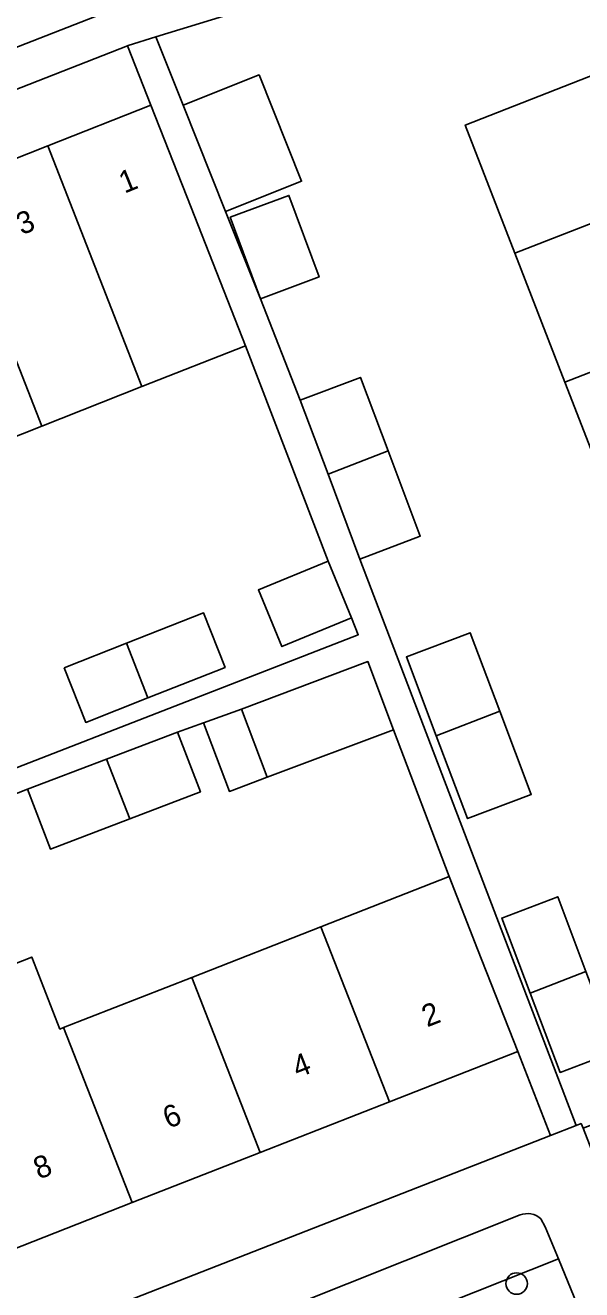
# Model space of a CAD drawing. Extents: x 159680 to 160786, y 387323 to 388340.
# Drawn here: x 160090.6 to 160115.9, y 387907.8 to 387965.3 of the extents above; entities that cross this region are included whole.
import ezdxf

# ---------------------------------------------------------------- set-up
doc = ezdxf.new("R2010")
doc.units = 0
for name, color, linetype in [('IMGEO_Boom', 7, 'Continuous'), ('IMGEO_Erf', 7, 'Continuous'), ('IMGEO_Groenvoorziening', 7, 'Continuous'), ('IMGEO_Pand', 7, 'Continuous'), ('IMGEO_Pand_nummerreeks', 7, 'Continuous'), ('IMGEO_Parkeervlak_open', 7, 'Continuous'), ('IMGEO_Voetpad_open', 7, 'Continuous')]:
    doc.layers.add(name, color=color, linetype=linetype)

msp = doc.modelspace()

# ---------------------------------------------------------------- linework, layer by layer
at = {"layer": 'IMGEO_Boom'}
msp.add_circle((160112.964, 387908.102), 0.489, dxfattribs=at)
at = {"layer": 'IMGEO_Erf'}
for points in [[(160117.173, 387970.931), (160116.204, 387970.698), (160110.655, 387969.121), (160096.541, 387964.792), (160097.787, 387961.694), (160101.244, 387963.071), (160103.173, 387958.229), (160099.716, 387956.852), (160101.306, 387952.888), (160103.114, 387948.275), (160105.857, 387949.308), (160107.114, 387945.971), (160108.578, 387942.084), (160105.834, 387941.051), (160115.683, 387915.296), (160115.897, 387915.38), (160116.002, 387915.162), (160118.459, 387916.115), (160119.792, 387912.679), (160117.335, 387911.726), (160118.086, 387909.722), (160118.757, 387907.847), (160120.676, 387908.594), (160140.13, 387916.234)], [(160087.059, 387958.042), (160091.626, 387959.841), (160096.317, 387961.689), (160095.257, 387964.396), (160062.822, 387951.706)], [(160101.212, 387939.647), (160104.386, 387940.96), (160100.625, 387950.752), (160095.91, 387948.895), (160091.343, 387947.096), (160086.776, 387945.297), (160082.208, 387943.497), (160077.641, 387941.698), (160073.073, 387939.899), (160068.506, 387938.1), (160063.938, 387936.3), (160059.372, 387934.502), (160060.169, 387932.466), (160055.742, 387930.723), (160056.077, 387929.871)], [(160055.414, 387928.275), (160053.456, 387927.503), (160056.91, 387918.63), (160105.753, 387937.608), (160105.454, 387938.379), (160102.28, 387937.066), (160101.212, 387939.647)], [(160085.049, 387920.659), (160090.892, 387922.947), (160092.173, 387919.677), (160092.341, 387919.743), (160098.172, 387922.026), (160104.059, 387924.33), (160109.889, 387926.613), (160107.355, 387933.284), (160101.609, 387931.13), (160099.887, 387930.484), (160098.716, 387933.609), (160097.53, 387933.184), (160098.567, 387930.463), (160095.35, 387929.234), (160091.741, 387927.857), (160090.703, 387930.58), (160052.947, 387915.796)]]:
    msp.add_lwpolyline(points, dxfattribs=at)
for points in [[(160117.557, 387942.943), (160115.165, 387949.099), (160112.885, 387954.968), (160110.623, 387960.789), (160118.478, 387963.856), (160120.754, 387958.026), (160123.043, 387952.16), (160125.445, 387946.008), (160127.727, 387940.161), (160130.001, 387934.334), (160132.253, 387928.565), (160134.6, 387922.552), (160136.92, 387916.607), (160128.993, 387913.512), (160125.678, 387912.224), (160123.361, 387918.186), (160126.676, 387919.474), (160124.339, 387925.49), (160122.096, 387931.263), (160119.83, 387937.093)], [(160101.306, 387952.888), (160099.931, 387956.594), (160102.599, 387957.584), (160103.974, 387953.878)], [(160092.369, 387936.102), (160095.208, 387937.221), (160098.717, 387938.604), (160099.695, 387936.123), (160096.18, 387934.738), (160093.347, 387933.621)], [(160112.199, 387934.128), (160113.63, 387930.348), (160110.732, 387929.25), (160109.309, 387933.006), (160107.949, 387936.599), (160110.847, 387937.697)], [(160116.119, 387922.296), (160117.493, 387918.669), (160114.944, 387917.704), (160113.579, 387921.309), (160112.285, 387924.724), (160114.834, 387925.69)], [(160114.506, 387914.836), (160113.014, 387918.655), (160107.176, 387916.369), (160101.289, 387914.065), (160095.458, 387911.782), (160089.446, 387909.428), (160083.711, 387907.182), (160077.958, 387904.93), (160072.016, 387902.604), (160065.996, 387900.247), (160059.969, 387897.887), (160061.446, 387894.107)]]:
    msp.add_lwpolyline(points, close=True, dxfattribs=at)
at = {"layer": 'IMGEO_Groenvoorziening'}
msp.add_lwpolyline([(160113.119, 387911.22), (160102.621, 387907.043), (160103.537, 387904.717), (160114.869, 387909.226), (160114.271, 387910.688), (160114.072, 387911.049)], dxfattribs=at)
msp.add_lwpolyline([(160114.869, 387909.226), (160103.537, 387904.717), (160104.463, 387902.364), (160115.857, 387906.811)], close=True, dxfattribs=at)
msp.add_arc((160113.455, 387910.35), 0.932, 48.54273, 111.11222, dxfattribs=at)
at = {"layer": 'IMGEO_Pand'}
for points in [[(160120.754, 387958.026), (160118.478, 387963.856), (160110.623, 387960.789), (160112.885, 387954.968)], [(160099.716, 387956.852), (160103.173, 387958.229), (160101.244, 387963.071), (160097.787, 387961.694)], [(160095.91, 387948.895), (160100.625, 387950.752), (160098.149, 387957.037), (160096.317, 387961.689), (160091.626, 387959.841)], [(160091.626, 387959.841), (160087.059, 387958.042), (160091.343, 387947.096), (160095.91, 387948.895)], [(160087.059, 387958.042), (160082.492, 387956.243), (160086.776, 387945.297), (160091.343, 387947.096)], [(160123.043, 387952.16), (160120.754, 387958.026), (160112.885, 387954.968), (160115.165, 387949.099)], [(160103.974, 387953.878), (160102.599, 387957.584), (160099.931, 387956.594), (160101.306, 387952.888)], [(160115.165, 387949.099), (160117.557, 387942.943), (160125.445, 387946.008), (160123.043, 387952.16)], [(160104.381, 387944.909), (160107.114, 387945.971), (160105.857, 387949.308), (160103.114, 387948.275)], [(160107.114, 387945.971), (160104.381, 387944.909), (160105.834, 387941.051), (160108.578, 387942.084)], [(160104.386, 387940.96), (160101.212, 387939.647), (160102.28, 387937.066), (160105.454, 387938.379)], [(160099.695, 387936.123), (160098.717, 387938.604), (160095.208, 387937.221), (160096.18, 387934.738)], [(160109.309, 387933.006), (160112.199, 387934.128), (160110.847, 387937.697), (160107.949, 387936.599)], [(160092.369, 387936.102), (160093.347, 387933.621), (160096.18, 387934.738), (160095.208, 387937.221)], [(160100.446, 387934.229), (160101.609, 387931.13), (160107.355, 387933.284), (160106.193, 387936.384)], [(160100.446, 387934.229), (160098.716, 387933.609), (160099.887, 387930.484), (160101.609, 387931.13)], [(160112.199, 387934.128), (160109.309, 387933.006), (160110.732, 387929.25), (160113.63, 387930.348)], [(160097.53, 387933.184), (160094.288, 387931.947), (160095.35, 387929.234), (160098.567, 387930.463)], [(160094.288, 387931.947), (160090.703, 387930.58), (160091.741, 387927.857), (160095.35, 387929.234)], [(160107.176, 387916.369), (160113.014, 387918.655), (160111.186, 387923.31), (160109.889, 387926.613), (160104.059, 387924.33)], [(160116.119, 387922.296), (160114.834, 387925.69), (160112.285, 387924.724), (160113.579, 387921.309)], [(160104.059, 387924.33), (160098.172, 387922.026), (160101.289, 387914.065), (160107.176, 387916.369)], [(160092.341, 387919.743), (160092.173, 387919.677), (160090.892, 387922.947), (160085.049, 387920.659), (160086.329, 387917.389), (160089.446, 387909.428), (160095.458, 387911.782)], [(160113.579, 387921.309), (160114.944, 387917.704), (160117.493, 387918.669), (160116.119, 387922.296)], [(160098.172, 387922.026), (160092.341, 387919.743), (160095.458, 387911.782), (160101.289, 387914.065)]]:
    msp.add_lwpolyline(points, close=True, dxfattribs=at)
at = {"layer": 'IMGEO_Parkeervlak_open'}
msp.add_lwpolyline([(160094.863, 387968.326), (160078.123, 387961.765), (160078.84, 387959.903), (160095.696, 387966.485)], close=True, dxfattribs=at)
at = {"layer": 'IMGEO_Voetpad_open'}
for points in [[(160117.426, 387975.003), (160113.695, 387973.528), (160108.73, 387971.594), (160108.074, 387971.354), (160104.469, 387969.914), (160098.707, 387967.647), (160097.967, 387969.5), (160094.863, 387968.326), (160095.696, 387966.485), (160078.84, 387959.903), (160074.908, 387958.376), (160069.678, 387956.33), (160068.932, 387958.18), (160065.552, 387956.873), (160066.288, 387955.017), (160054.785, 387950.501), (160049.576, 387948.48), (160048.884, 387950.337), (160043.249, 387948.15)], [(160045.29, 387944.846), (160046.468, 387945.307), (160062.822, 387951.706), (160095.257, 387964.396), (160095.279, 387964.405), (160096.541, 387964.792), (160110.655, 387969.121), (160116.204, 387970.698), (160117.173, 387970.931)], [(160052.947, 387915.796), (160090.703, 387930.58), (160094.288, 387931.947), (160097.53, 387933.184), (160098.716, 387933.609), (160100.446, 387934.229), (160106.193, 387936.384), (160107.355, 387933.284), (160109.889, 387926.613), (160111.186, 387923.31), (160113.014, 387918.655), (160114.506, 387914.836), (160115.683, 387915.296), (160105.834, 387941.051), (160104.381, 387944.909), (160103.114, 387948.275), (160101.306, 387952.888), (160099.716, 387956.852), (160097.787, 387961.694), (160096.541, 387964.792), (160095.279, 387964.405), (160095.257, 387964.396), (160096.317, 387961.689), (160098.149, 387957.037), (160100.625, 387950.752), (160104.386, 387940.96), (160105.454, 387938.379), (160105.753, 387937.608), (160056.91, 387918.63)], [(160114.072, 387911.049), (160114.271, 387910.688), (160114.869, 387909.226), (160115.857, 387906.811), (160118.168, 387904.562), (160136.795, 387911.888), (160140.836, 387913.368), (160142.084, 387913.853), (160140.13, 387916.234), (160120.676, 387908.594), (160118.757, 387907.847), (160118.086, 387909.722), (160117.335, 387911.726), (160116.002, 387915.162), (160115.897, 387915.38), (160115.683, 387915.296), (160114.506, 387914.836), (160061.446, 387894.107), (160060.118, 387893.588), (160001.03, 387870.503), (160000, 387870.101), (159999.652, 387869.965), (160000, 387869.051), (160001.74, 387864.48)], [(160101.469, 387906.609), (160102.621, 387907.043), (160113.119, 387911.22)]]:
    msp.add_lwpolyline(points, dxfattribs=at)
msp.add_arc((160113.455, 387910.35), 0.932, 48.54273, 111.11222, dxfattribs=at)

# ---------------------------------------------------------------- texts
at = {"layer": 'IMGEO_Pand_nummerreeks'}
for s, rotation, p in [('1', 22.01889, (160095.111, 387957.663)), ('3', 22.01889, (160090.435, 387955.771)), ('2', 21.38117, (160108.89, 387919.747)), ('4', 21.38117, (160102.998, 387917.44)), ('6', 21.38117, (160097.104, 387915.133)), ('8', 21.38278, (160091.214, 387912.826))]:
    msp.add_text(s, height=1, rotation=rotation, dxfattribs=at).set_placement(p)

doc.saveas('drawing.dxf')
